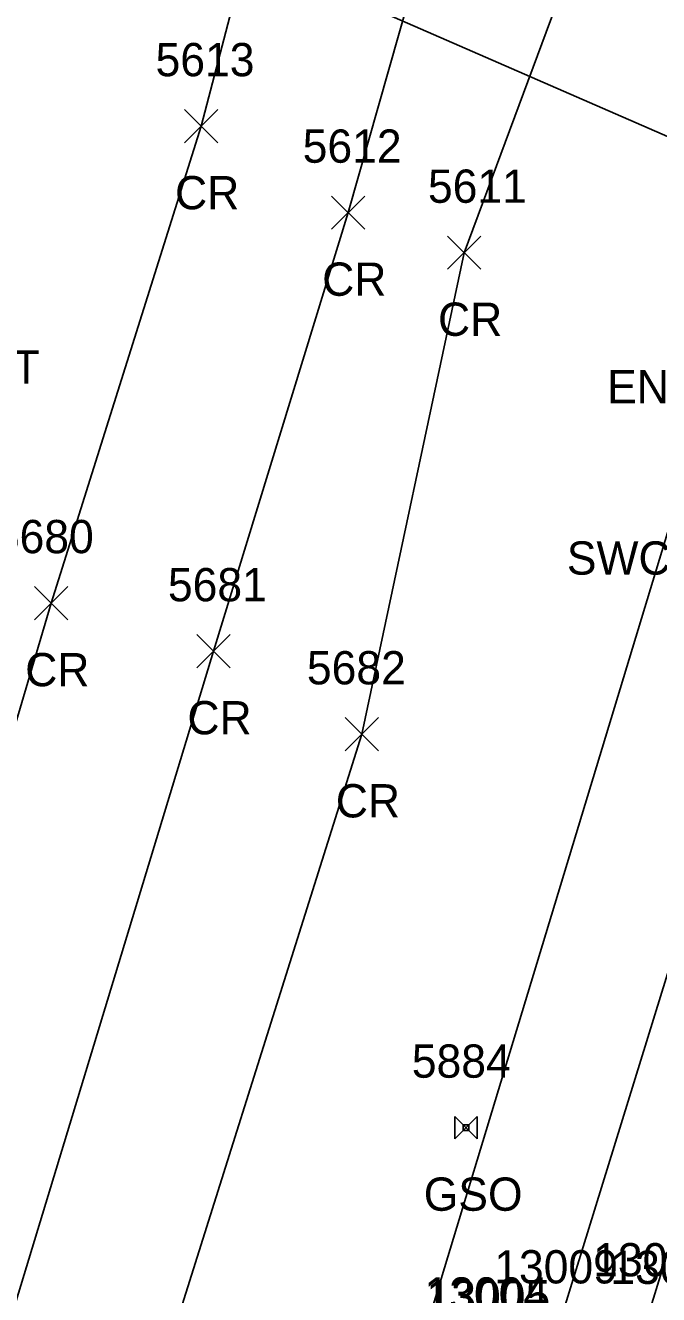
# Model space of a CAD drawing. Extents: x 1462089 to 1464015, y 730534 to 736144.
# Drawn here: x 1462390.6 to 1462428.6, y 730685.7 to 730762 of the extents above; entities that cross this region are included whole.
import ezdxf

# ---------------------------------------------------------------- set-up
doc = ezdxf.new("R2010")
doc.units = 0
for name, color, linetype in [('DCP', 7, 'Continuous'), ('P_A', 7, 'Continuous'), ('P_I', 7, 'Continuous'), ('P_TIC', 7, 'Continuous'), ('PET', 7, 'Continuous'), ('PRC', 7, 'Continuous'), ('R_A', 7, 'Continuous'), ('R_I', 7, 'Continuous'), ('RSW', 7, 'Continuous'), ('S_C', 7, 'Continuous'), ('U_A', 7, 'Continuous'), ('U_I', 7, 'Continuous'), ('UGV', 7, 'Continuous')]:
    doc.layers.add(name, color=color, linetype=linetype)

msp = doc.modelspace()

# ---------------------------------------------------------------- linework, layer by layer
at = {"layer": 'DCP'}
msp.add_lwpolyline([(1462393.082, 730771.069), (1462433.543, 730753.417)], dxfattribs=at)
at = {"layer": 'P_TIC'}
for points in [[(1462400.133, 730754.946), (1462402.133, 730756.946)], [(1462402.133, 730754.946), (1462400.133, 730756.946)], [(1462408.981, 730749.745), (1462410.981, 730751.745)], [(1462410.981, 730749.745), (1462408.981, 730751.745)], [(1462415.948, 730747.336), (1462417.948, 730749.336)], [(1462417.948, 730747.336), (1462415.948, 730749.336)], [(1462391.12, 730726.265), (1462393.12, 730728.265)], [(1462393.12, 730726.265), (1462391.12, 730728.265)], [(1462400.876, 730723.374), (1462402.876, 730725.374)], [(1462402.876, 730723.374), (1462400.876, 730725.374)], [(1462409.801, 730718.379), (1462411.801, 730720.379)], [(1462411.801, 730718.379), (1462409.801, 730720.379)]]:
    msp.add_lwpolyline(points, dxfattribs=at)
at = {"layer": 'PET'}
msp.add_lwpolyline([(1462373.445, 730550.573), (1462388.309, 730598.891), (1462401.963, 730641.783), (1462433.168, 730744.632), (1462438.196, 730760.147), (1462452.976, 730810.554), (1462463.625, 730846.159), (1462471.864, 730873.588), (1462478.576, 730896.599), (1462485.477, 730919.066), (1462495.517, 730952.686), (1462508.095, 730994.119), (1462517.419, 731025.054), (1462526.796, 731054.959), (1462537.856, 731087.551), (1462549.797, 731117.253), (1462553.734, 731129.646)], dxfattribs=at)
at = {"layer": 'PRC'}
for points in [[(1462502.241, 731140.649), (1462491.591, 731093.412), (1462481.409, 731051.886), (1462466.381, 730998.853), (1462449.742, 730941.326), (1462438.111, 730890.414), (1462425.454, 730844.203), (1462414.378, 730806.637), (1462401.133, 730755.946), (1462392.12, 730727.265), (1462378.758, 730682.128), (1462374.561, 730668.664), (1462358.3, 730624.573), (1462349.446, 730590.208), (1462338.444, 730561.087)], [(1462522.114, 731136.266), (1462509.014, 731086.504), (1462495.843, 731048.676), (1462480.832, 730995.433), (1462460.794, 730938.782), (1462449.007, 730886.807), (1462435.474, 730841.095), (1462424.603, 730802.226), (1462409.981, 730750.745), (1462401.876, 730724.374), (1462388.003, 730678.771), (1462384.493, 730666.354), (1462369.098, 730623.58), (1462360.68, 730585), (1462348.492, 730557.7)], [(1462531.515, 731132.984), (1462517.28, 731085.282), (1462509.353, 731045.029), (1462493.599, 730992.368), (1462476.953, 730933.085), (1462462.375, 730883.835), (1462447.905, 730837.268), (1462435.369, 730797.923), (1462416.948, 730748.336), (1462410.801, 730719.379), (1462396.341, 730673.49), (1462394.762, 730664.922), (1462379.239, 730620.511), (1462379.284, 730620.518), (1462366.634, 730580.828), (1462357.577, 730553.747)]]:
    msp.add_lwpolyline(points, dxfattribs=at)
at = {"layer": 'RSW'}
for points in [[(1462411.78, 730660.96), (1462413.375, 730666.326), (1462420.616, 730677.969), (1462422.516, 730683.357), (1462438.143, 730733.978), (1462442.863, 730748.711), (1462450.22, 730769.258), (1462462.602, 730809.869), (1462469.677, 730832.394), (1462475.297, 730861.235), (1462478.395, 730877.187), (1462489.057, 730911.55)], [(1462415.196, 730659.689), (1462417.674, 730664.088), (1462425.293, 730676.369), (1462427.816, 730683.782), (1462442.002, 730729.636), (1462442.779, 730732.808), (1462445.728, 730742.244), (1462455.055, 730768.12), (1462467.301, 730808.318), (1462474.256, 730831.161), (1462480.008, 730860.315), (1462483.021, 730875.428), (1462493.434, 730909.857)]]:
    msp.add_lwpolyline(points, dxfattribs=at)
at = {"layer": 'UGV'}
for p, q in [((1462416.397, 730696.394), (1462417.731, 730695.061)), ((1462417.731, 730696.394), (1462416.397, 730695.061))]:
    msp.add_line(p, q, dxfattribs=at)
for points in [[(1462416.397, 730696.394), (1462416.397, 730695.061)], [(1462417.731, 730695.061), (1462417.731, 730696.394)]]:
    msp.add_lwpolyline(points, dxfattribs=at)
msp.add_lwpolyline([(1462417.231, 730695.894), (1462416.897, 730695.894), (1462416.897, 730695.561), (1462417.231, 730695.561)], close=True, dxfattribs=at)

# ---------------------------------------------------------------- texts
at = {"layer": 'P_A'}
for p in [(1462399.566, 730750.946), (1462408.414, 730745.745), (1462415.381, 730743.336), (1462390.553, 730722.265), (1462400.309, 730719.374), (1462409.234, 730714.379)]:
    msp.add_text('CR', height=2, dxfattribs=at).set_placement(p)
at = {"layer": 'P_I'}
for s, p in [('5613', (1462398.393, 730758.946)), ('5612', (1462407.241, 730753.745)), ('5611', (1462414.775, 730751.336)), ('5680', (1462388.726, 730730.265)), ('5681', (1462399.136, 730727.374)), ('5682', (1462407.494, 730722.379))]:
    msp.add_text(s, height=2, dxfattribs=at).set_placement(p)
at = {"layer": 'R_A'}
for s, p in [('SWC1 DRP1 ST CC1 ST', (1462361.414, 730740.466)), ('SWC DRP ST CC ST', (1462423.127, 730728.978))]:
    msp.add_text(s, height=2, dxfattribs=at).set_placement(p)
at = {"layer": 'R_I'}
for s, p in [('13009', (1462418.761, 730686.357)), ('13009', (1462418.761, 730686.357)), ('13009', (1462418.761, 730686.357)), ('13013', (1462424.714, 730686.782)), ('13013', (1462424.714, 730686.782)), ('13014', (1462425.747, 730686.327)), ('13004', (1462414.567, 730684.724)), ('13005', (1462414.69, 730684.566))]:
    msp.add_text(s, height=2, dxfattribs=at).set_placement(p)
at = {"layer": 'S_C'}
msp.add_text('END SCHOOL ZONE', height=2, dxfattribs=at).set_placement((1462425.55, 730739.279))
at = {"layer": 'U_A'}
msp.add_text('GSO', height=2, dxfattribs=at).set_placement((1462414.521, 730690.727))
at = {"layer": 'U_I'}
msp.add_text('5884', height=2, dxfattribs=at).set_placement((1462413.804, 730698.727))

doc.saveas('drawing.dxf')
